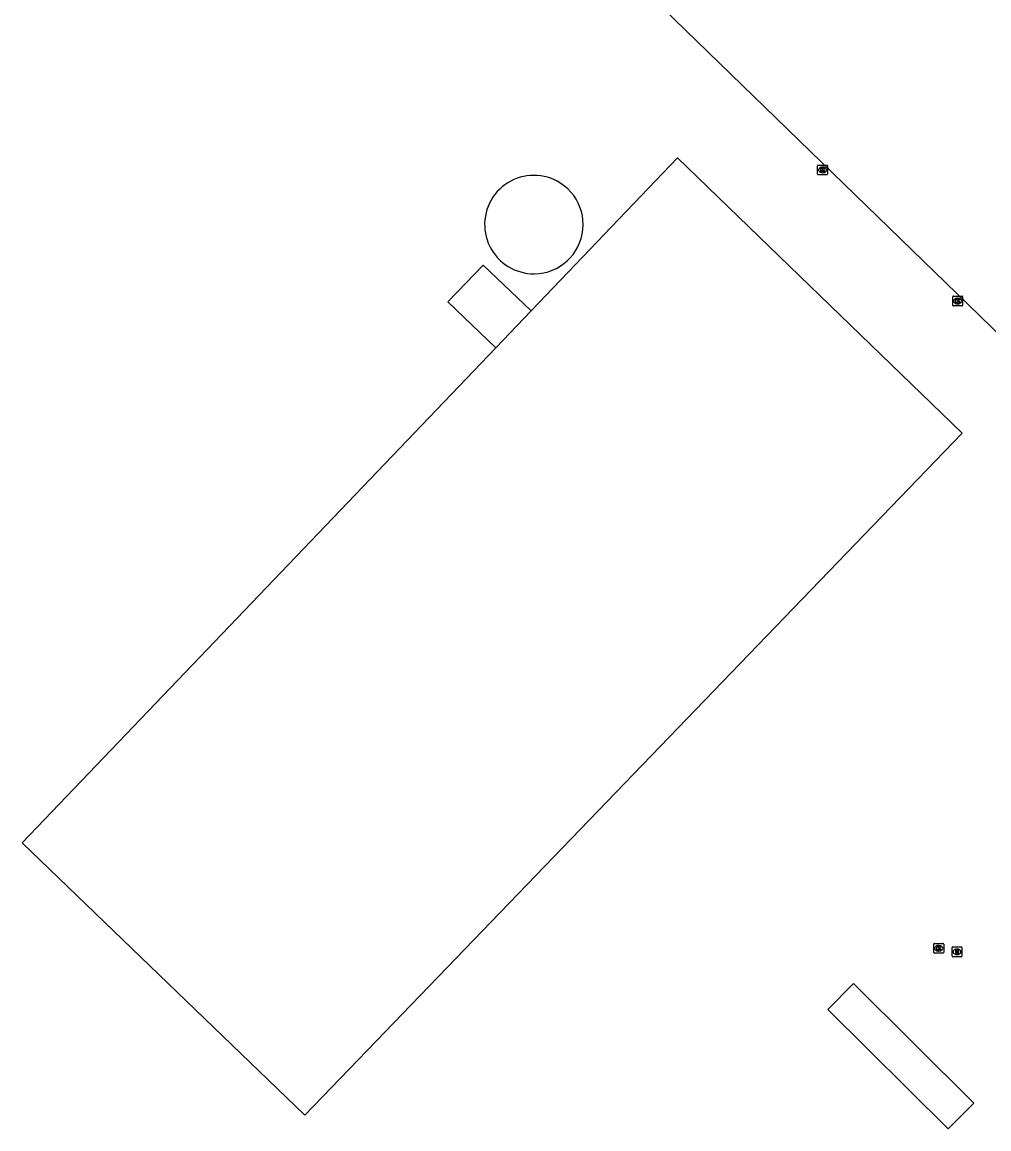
# Model space of a CAD drawing. Extents: x 156141 to 158132, y 385651 to 388399.
# Drawn here: x 156468.8 to 156567.1, y 387973.8 to 388086.3 of the extents above; entities that cross this region are included whole.
import ezdxf

# ---------------------------------------------------------------- set-up
doc = ezdxf.new("R2010")
doc.units = 0
for name, color, linetype in [('IMGEO_Grasland_agrarisch', 7, 'Continuous'), ('IMGEO_Hek', 7, 'Continuous'), ('IMGEO_Kolk', 7, 'Continuous'), ('IMGEO_Pand', 7, 'Continuous'), ('IMGEO_Rioolput', 7, 'Continuous')]:
    doc.layers.add(name, color=color, linetype=linetype)

msp = doc.modelspace()

# ---------------------------------------------------------------- linework, layer by layer
at = {"layer": 'IMGEO_Grasland_agrarisch'}
msp.add_lwpolyline([(156642.93, 387982.02), (156585.67, 388037.42), (156493.67, 388126.77), (156486.55, 388133.87)], dxfattribs=at)
at = {"layer": 'IMGEO_Hek'}
msp.add_lwpolyline([(156642.93, 387982.02), (156585.67, 388037.42), (156493.67, 388126.77), (156486.55, 388133.87)], dxfattribs=at)
at = {"layer": 'IMGEO_Kolk'}
for p, q in [((156549.65, 388070.81), (156549.65, 388071.66)), ((156549.72, 388071.73), (156550.57, 388071.73)), ((156550.65, 388071.66), (156550.65, 388070.81)), ((156550.57, 388070.73), (156549.72, 388070.73)), ((156550.13, 388071.51), (156550.16, 388071.51)), ((156550.16, 388070.95), (156550.13, 388070.95)), ((156563.39, 388057.49), (156563.39, 388058.34)), ((156563.46, 388058.42), (156564.31, 388058.42)), ((156563.88, 388058.19), (156563.9, 388058.19)), ((156564.39, 388058.34), (156564.39, 388057.49)), ((156564.31, 388057.41), (156563.46, 388057.41)), ((156563.9, 388057.64), (156563.87, 388057.64)), ((156561.46, 387991.71), (156561.46, 387992.56)), ((156561.53, 387992.63), (156562.38, 387992.63)), ((156561.97, 387991.85), (156561.94, 387991.85)), ((156561.95, 387992.41), (156561.97, 387992.41)), ((156562.46, 387992.56), (156562.46, 387991.71)), ((156562.38, 387991.63), (156561.53, 387991.63))]:
    msp.add_line(p, q, dxfattribs=at)
for points in [[(156549.65, 388070.81), (156549.65, 388071.66)], [(156549.72, 388071.73), (156550.57, 388071.73)], [(156550.65, 388071.66), (156550.65, 388070.81)], [(156550.57, 388070.73), (156549.72, 388070.73)], [(156549.97, 388071.43), (156550.09, 388071.43), (156550.09, 388071.28), (156550.22, 388071.43), (156550.38, 388071.43), (156550.24, 388071.28), (156550.39, 388071.03), (156550.24, 388071.03), (156550.15, 388071.2), (156550.09, 388071.13), (156550.09, 388071.03), (156549.97, 388071.03), (156549.97, 388071.43)], [(156563.39, 388057.49), (156563.39, 388058.34)], [(156563.46, 388058.42), (156564.31, 388058.42)], [(156563.71, 388058.11), (156563.83, 388058.11), (156563.83, 388057.96), (156563.96, 388058.11), (156564.13, 388058.11), (156563.98, 388057.96), (156564.13, 388057.71), (156563.98, 388057.71), (156563.9, 388057.88), (156563.83, 388057.81), (156563.83, 388057.71), (156563.71, 388057.71), (156563.71, 388058.11)], [(156564.39, 388058.34), (156564.39, 388057.49)], [(156564.31, 388057.41), (156563.46, 388057.41)], [(156561.46, 387991.71), (156561.46, 387992.56)], [(156561.53, 387992.63), (156562.38, 387992.63)], [(156561.78, 387992.33), (156561.9, 387992.33), (156561.9, 387992.18), (156562.03, 387992.33), (156562.2, 387992.33), (156562.05, 387992.18), (156562.2, 387991.93), (156562.05, 387991.93), (156561.97, 387992.1), (156561.9, 387992.03), (156561.9, 387991.93), (156561.78, 387991.93), (156561.78, 387992.33)], [(156562.46, 387992.56), (156562.46, 387991.71)], [(156562.38, 387991.63), (156561.53, 387991.63)]]:
    msp.add_lwpolyline(points, dxfattribs=at)
for centre, start, end in [((156549.72, 388071.66), 91.552, 178.448), ((156549.72, 388071.66), 91.552, 178.448), ((156550.57, 388071.66), 1.552, 88.448), ((156550.57, 388071.66), 1.552, 88.448), ((156549.72, 388070.81), 181.552, 268.448), ((156549.72, 388070.81), 181.552, 268.448), ((156550.57, 388070.81), 271.552, 358.448), ((156550.57, 388070.81), 271.552, 358.448), ((156563.46, 388058.34), 91.552, 178.448), ((156563.46, 388058.34), 91.552, 178.448), ((156564.31, 388058.34), 1.552, 88.448), ((156564.31, 388058.34), 1.552, 88.448), ((156563.46, 388057.49), 181.552, 268.448), ((156563.46, 388057.49), 181.552, 268.448), ((156564.31, 388057.49), 271.552, 358.448), ((156564.31, 388057.49), 271.552, 358.448), ((156561.53, 387992.56), 91.552, 178.448), ((156561.53, 387992.56), 91.552, 178.448), ((156562.38, 387992.56), 1.552, 88.448), ((156562.38, 387992.56), 1.552, 88.448), ((156561.53, 387991.71), 181.552, 268.448), ((156561.53, 387991.71), 181.552, 268.448), ((156562.38, 387991.71), 271.552, 358.448), ((156562.38, 387991.71), 271.552, 358.448)]:
    msp.add_arc(centre, 0.0765, start, end, dxfattribs=at)
for centre, major_axis, ratio, start_param, end_param in [((156550.13, 388071.23), (-0.387, 0.002), 0.722429, 4.712389, 7.853982), ((156550.16, 388071.23), (-0.39, 0.002), 0.717154, 1.570796, 4.712389), ((156563.87, 388057.91), (-0.387, 0.002), 0.722429, 4.712389, 7.853982), ((156563.9, 388057.91), (-0.39, 0.002), 0.717154, 1.570796, 4.712389), ((156561.94, 387992.13), (-0.387, 0.002), 0.722429, 4.712389, 7.853982), ((156561.97, 387992.13), (-0.39, 0.002), 0.717154, 1.570796, 4.712389)]:
    msp.add_ellipse(centre, major_axis=major_axis, ratio=ratio, start_param=start_param, end_param=end_param, dxfattribs=at)
at = {"layer": 'IMGEO_Pand'}
for points in [[(156520.54, 388056.9), (156535.42, 388072.46), (156564.35, 388044.48), (156497.54, 387975.19), (156468.81, 388002.84), (156516.94, 388053.15)], [(156516.94, 388053.15), (156512.06, 388057.82), (156515.65, 388061.57), (156520.54, 388056.9)], [(156516.94, 388053.15), (156520.54, 388056.9)], [(156550.69, 387985.93), (156553.29, 387988.55), (156565.51, 387976.38), (156562.93, 387973.78), (156550.69, 387985.93)]]:
    msp.add_lwpolyline(points, dxfattribs=at)
for centre, start, end in [((156520.81, 388065.68), 77.8527, 270.7341), ((156520.82, 388065.68), 270.7319, 77.8549)]:
    msp.add_arc(centre, 5, start, end, dxfattribs=at)
at = {"layer": 'IMGEO_Rioolput'}
for p, q in [((156563.32, 387991.35), (156563.32, 387992.2)), ((156563.39, 387992.28), (156564.25, 387992.28)), ((156563.81, 387992.06), (156563.83, 387992.06)), ((156564.32, 387992.2), (156564.32, 387991.35)), ((156564.25, 387991.28), (156563.39, 387991.28)), ((156563.83, 387991.5), (156563.8, 387991.5))]:
    msp.add_line(p, q, dxfattribs=at)
for points in [[(156563.32, 387991.35), (156563.32, 387992.2)], [(156563.39, 387992.28), (156564.25, 387992.28)], [(156563.91, 387991.98), (156563.65, 387991.98), (156563.65, 387991.58)], [(156563.65, 387991.58), (156563.78, 387991.58), (156563.78, 387991.74), (156563.79, 387991.74)], [(156563.83, 387991.9), (156563.78, 387991.9), (156563.78, 387991.82)], [(156563.78, 387991.82), (156563.83, 387991.82)], [(156563.84, 387991.71), (156563.91, 387991.58), (156564.05, 387991.58), (156563.98, 387991.7)], [(156564.32, 387992.2), (156564.32, 387991.35)], [(156564.25, 387991.28), (156563.39, 387991.28)]]:
    msp.add_lwpolyline(points, dxfattribs=at)
for centre, radius, start, end in [((156563.39, 387992.2), 0.0765, 91.552, 178.448), ((156563.39, 387992.2), 0.0765, 91.552, 178.448), ((156563.79, 387991.69), 0.0533, 26.0293, 88.6989), ((156563.84, 387991.8), 0.0964, 77.0061, 93.1865), ((156563.82, 387992.01), 0.19, 274.7715, 282.9687), ((156563.85, 387991.86), 0.0378, 276.6634, 79.6772), ((156563.91, 387991.87), 0.109, 350.3612, 89.416), ((156563.9, 387991.87), 0.112, 277.5842, 350.9817), ((156563.89, 387991.65), 0.108, 29.5134, 73.7905), ((156564.24, 387992.2), 0.0765, 1.552, 88.448), ((156564.24, 387992.2), 0.0765, 1.552, 88.448), ((156563.39, 387991.35), 0.0765, 181.552, 268.448), ((156563.39, 387991.35), 0.0765, 181.552, 268.448), ((156564.24, 387991.35), 0.0765, 271.552, 358.448), ((156564.24, 387991.35), 0.0765, 271.552, 358.448)]:
    msp.add_arc(centre, radius, start, end, dxfattribs=at)
for centre, major_axis, ratio, start_param, end_param in [((156563.81, 387991.78), (-0.387, 0.002), 0.722429, 4.712389, 7.853982), ((156563.83, 387991.78), (-0.39, 0.002), 0.717154, 1.570796, 4.712389)]:
    msp.add_ellipse(centre, major_axis=major_axis, ratio=ratio, start_param=start_param, end_param=end_param, dxfattribs=at)

doc.saveas('drawing.dxf')
